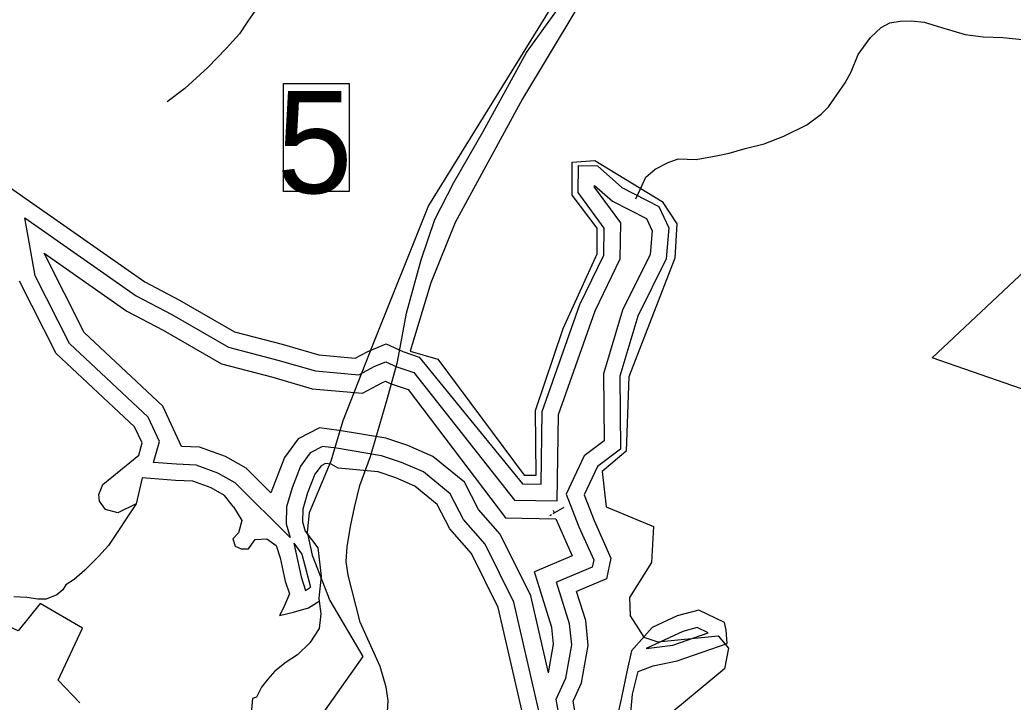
# Model space of a CAD drawing. Extents: x 1268485 to 1426702, y 514839 to 616766.
# Drawn here: x 1382130 to 1386120, y 540290 to 543031 of the extents above; entities that cross this region are included whole.
import ezdxf

# ---------------------------------------------------------------- set-up
doc = ezdxf.new("R2010")
doc.units = 0
for name, color, linetype in [('Old_Level_31', 7, 'Continuous'), ('Old_Level_32', 7, 'Continuous'), ('Old_Level_35', 7, 'Continuous'), ('Old_Level_48', 7, 'Continuous'), ('Old_Level_49', 7, 'Continuous'), ('Old_Level_50', 7, 'Continuous'), ('Old_Level_58', 7, 'Continuous'), ('Old_Level_59', 7, 'Continuous'), ('Old_Level_61', 7, 'Continuous'), ('Old_Level_62', 7, 'Continuous')]:
    doc.layers.add(name, color=color, linetype=linetype)

msp = doc.modelspace()

# ---------------------------------------------------------------- linework, layer by layer
at = {"layer": 'Old_Level_31'}
msp.add_line((1383602.313, 541498.616), (1383602.313, 541498.616), dxfattribs=at)
msp.add_lwpolyline([(1383188.88, 542775.226), (1383452.999, 542775.226), (1383452.999, 542341.084), (1383188.88, 542341.084), (1383188.88, 542775.226)], dxfattribs=at)
at = {"layer": 'Old_Level_32'}
for points in [[(1383603.875, 541501.785), (1383647.159, 541657.46), (1383683.623, 541852.345), (1383741.809, 542066.794), (1383797.668, 542229.324), (1383873.698, 542378.309), (1383990.847, 542582.222), (1384165.407, 542900.51), (1384408.592, 543238.57), (1384476.351, 543346.839), (1384556.808, 543457.072), (1384678.041, 543614.706), (1384719.01, 543661.903), (1384901.208, 543856.127), (1385107.509, 544040.906), (1385299.126, 544190.042), (1385585.752, 544430.079), (1385734.882, 544532.021), (1385852.069, 544597.984), (1385936.298, 544634.629), (1386046.16, 544656.616), (1386116.641, 544673.448), (1386181.002, 544679.956)], [(1383606.816, 540250.378), (1383609.919, 540297.029), (1383602.161, 540349.701), (1383578.111, 540433.224), (1383496.65, 540611.555), (1383449.324, 540800.42), (1383441.566, 540854.596), (1383444.669, 540913.288), (1383458.634, 540996.058), (1383474.15, 541071.303), (1383495.874, 541160.092), (1383539.319, 541277.474), (1383603.875, 541501.785)]]:
    msp.add_lwpolyline(points, dxfattribs=at)
at = {"layer": 'Old_Level_35'}
msp.add_lwpolyline([(1383499.017, 543769.316), (1383092.502, 543092.388), (1383046.468, 543026.054), (1383013.044, 542975.508), (1382959.218, 542916.761), (1382886.014, 542840.327), (1382792.716, 542755.231), (1382722.383, 542701.354)], dxfattribs=at)
at = {"layer": 'Old_Level_48'}
for points in [[(1386012.06, 544711.742), (1385526.037, 544444.19), (1385161.52, 544158.395), (1384815.228, 543836.117), (1384493.238, 543453.03), (1383771.249, 542285.054), (1383547.531, 541726.875), (1383427.682, 541420.651), (1383379.743, 541257.848), (1383291.854, 541050.469), (1383283.865, 540972.945), (1383303.839, 540879.914), (1383375.748, 540697.731), (1383507.582, 540472.908), (1383079.397, 539866.077), (1382953.152, 539672.333), (1382752.667, 539161.552)], [(1384363.691, 543070.78), (1384149.813, 542714.172), (1383879.076, 542216.51), (1383781.122, 541974.353), (1383698.015, 541700.43), (1383809.368, 541668.51), (1384156.082, 541201.982), (1384204.167, 541201.982), (1384201.636, 541462.255), (1384312.99, 541791.28), (1384449.65, 542090.84), (1384449.65, 542193.967), (1384348.42, 542326.559), (1384348.42, 542459.151), (1384439.527, 542466.517), (1384710.318, 542302.005), (1384768.526, 542211.155), (1384760.934, 542073.652), (1384576.189, 541597.302), (1384566.066, 541297.743)], [(1388062.464, 540885.157), (1385795.125, 541673.23), (1386736.214, 542556.932)], [(1382371.931, 540286.961), (1382283.739, 540378.779), (1382381.977, 540586.899), (1382212.102, 540686.363), (1382123.644, 540576.291), (1381586.535, 540821.613), (1381398.096, 540903.443), (1381044.536, 541022.813), (1380973.176, 541056.264), (1380626.7, 541283.838), (1379811.302, 540414.143), (1379649.644, 540620.702), (1379461.962, 540383.078), (1379644.124, 539813.886)], [(1384566.066, 541297.743), (1384469.897, 541216.714), (1384485.082, 541074.3), (1384674.889, 540995.727), (1384667.296, 540850.858), (1384578.719, 540710.899), (1384581.25, 540637.237), (1384636.927, 540551.297), (1384692.603, 540531.654), (1384935.557, 540556.209), (1384976.049, 540507.1), (1384960.864, 540423.616), (1384702.726, 540209.995), (1384598.965, 539898.158), (1384517.981, 539748.378), (1384371.197, 539559.311), (1384409.158, 539441.452), (1384543.289, 539350.602), (1384606.558, 539262.207), (1384674.889, 539053.497), (1384963.394, 538950.369)]]:
    msp.add_lwpolyline(points, dxfattribs=at)
at = {"layer": 'Old_Level_49'}
for points in [[(1386012.06, 544711.742), (1385526.037, 544444.19), (1385161.52, 544158.395), (1384815.228, 543836.117), (1384493.238, 543453.03), (1383771.249, 542285.054), (1383547.531, 541726.875), (1383427.682, 541420.651), (1383379.743, 541257.848), (1383291.854, 541050.469), (1383283.865, 540972.945), (1383303.839, 540879.914), (1383375.748, 540697.731), (1383507.582, 540472.908), (1383079.397, 539866.077), (1382953.152, 539672.333), (1382752.667, 539161.552)], [(1384363.691, 543070.78), (1384149.813, 542714.172), (1383879.076, 542216.51), (1383781.122, 541974.353), (1383698.015, 541700.43), (1383809.368, 541668.51), (1384156.082, 541201.982), (1384204.167, 541201.982), (1384201.636, 541462.255), (1384312.99, 541791.28), (1384449.65, 542090.84), (1384449.65, 542193.967), (1384348.42, 542326.559), (1384348.42, 542459.151), (1384439.527, 542466.517), (1384710.318, 542302.005), (1384768.526, 542211.155), (1384760.934, 542073.652), (1384576.189, 541597.302), (1384566.066, 541297.743)], [(1388062.464, 540885.157), (1385795.125, 541673.23), (1386736.214, 542556.932)], [(1382371.931, 540286.961), (1382283.739, 540378.779), (1382381.977, 540586.899), (1382212.102, 540686.363), (1382123.644, 540576.291), (1381586.535, 540821.613), (1381398.096, 540903.443), (1381044.536, 541022.813), (1380973.176, 541056.264), (1380626.7, 541283.838), (1379811.302, 540414.143), (1379649.644, 540620.702), (1379461.962, 540383.078), (1379644.124, 539813.886)], [(1384566.066, 541297.743), (1384469.897, 541216.714), (1384485.082, 541074.3), (1384674.889, 540995.727), (1384667.296, 540850.858), (1384578.719, 540710.899), (1384581.25, 540637.237), (1384636.927, 540551.297), (1384692.603, 540531.654), (1384935.557, 540556.209), (1384976.049, 540507.1), (1384960.864, 540423.616), (1384702.726, 540209.995), (1384598.965, 539898.158), (1384517.981, 539748.378), (1384371.197, 539559.311), (1384409.158, 539441.452), (1384543.289, 539350.602), (1384606.558, 539262.207), (1384674.889, 539053.497), (1384963.394, 538950.369)]]:
    msp.add_lwpolyline(points, dxfattribs=at)
at = {"layer": 'Old_Level_50'}
msp.add_line((1383602.313, 541498.616), (1383602.313, 541498.616), dxfattribs=at)
at = {"layer": 'Old_Level_58'}
for points in [[(1381004.551, 543804.919), (1381088.989, 543682.937), (1381088.989, 543592.582), (1381115.741, 543539.038), (1381182.621, 543415.219), (1381249.502, 543237.856), (1381353.166, 543080.572), (1381460.254, 542904.917), (1381600.704, 542764.365), (1381714.4, 542630.506), (1381888.289, 542503.341), (1381978.578, 542443.104), (1382102.307, 542349.403), (1382631.797, 541978.785), (1382772.246, 541905.163), (1382992.951, 541777.997), (1383183.56, 541727.8), (1383330.614, 541685.393), (1383477.751, 541672.007), (1383527.911, 541698.778), (1383601.48, 541728.897), (1383668.36, 541698.778), (1383734.117, 541676.406)], [(1381004.551, 543804.919), (1381088.989, 543682.937), (1381088.989, 543592.582), (1381115.741, 543539.038), (1381182.621, 543415.219), (1381249.502, 543237.856), (1381353.166, 543080.572), (1381460.254, 542904.917), (1381600.704, 542764.365), (1381714.4, 542630.506), (1381888.289, 542503.341), (1381978.578, 542443.104), (1382102.307, 542349.403), (1382631.797, 541978.785), (1382772.246, 541905.163), (1382992.951, 541777.997), (1383183.56, 541727.8), (1383330.614, 541685.393), (1383477.751, 541672.007), (1383527.911, 541698.778), (1383601.48, 541728.897), (1383668.36, 541698.778), (1383734.117, 541676.406)], [(1383734.117, 541676.406), (1384148.828, 541167), (1384223.774, 541165.513), (1384228.798, 541457.508), (1384379.819, 541887.758), (1384475.783, 542086.095), (1384477.834, 542194.362), (1384372.847, 542337.591), (1384374.795, 542445.91), (1384449.844, 542444.372), (1384547.756, 542357.019), (1384696.829, 542281.868), (1384736.814, 542195.746), (1384725.844, 542071.177), (1384612.758, 541840.391), (1384540.785, 541598.994), (1384542.835, 541306.794), (1384449.844, 541236.461), (1384396.567, 541123.265), (1384436.695, 541019.524), (1384503.576, 540868.933), (1384486.856, 540785.271), (1384366.471, 540735.074)], [(1383734.117, 541676.406), (1384148.828, 541167), (1384223.774, 541165.513), (1384228.798, 541457.508), (1384379.819, 541887.758), (1384475.783, 542086.095), (1384477.834, 542194.362), (1384372.847, 542337.591), (1384374.795, 542445.91), (1384449.844, 542444.372), (1384547.756, 542357.019), (1384696.829, 542281.868), (1384736.814, 542195.746), (1384725.844, 542071.177), (1384612.758, 541840.391), (1384540.785, 541598.994), (1384542.835, 541306.794), (1384449.844, 541236.461), (1384396.567, 541123.265), (1384436.695, 541019.524), (1384503.576, 540868.933), (1384486.856, 540785.271), (1384366.471, 540735.074)], [(1382988.433, 541074.028), (1382952.203, 541120.559), (1382898.698, 541150.677), (1382825.13, 541177.449), (1382754.906, 541180.796), (1382621.144, 541190.835), (1382611.112, 541143.984), (1382597.736, 541087.094), (1382524.168, 541050.283), (1382474.007, 541063.669), (1382450.599, 541097.134), (1382447.255, 541123.905), (1382463.975, 541164.063), (1382607.768, 541282.528), (1382621.144, 541331.387), (1382591.048, 541396.309), (1382276.71, 541690.798), (1382129.573, 541981.941)], [(1382988.433, 541074.028), (1382952.203, 541120.559), (1382898.698, 541150.677), (1382825.13, 541177.449), (1382754.906, 541180.796), (1382621.144, 541190.835), (1382611.112, 541143.984), (1382597.736, 541087.094), (1382524.168, 541050.283), (1382474.007, 541063.669), (1382450.599, 541097.134), (1382447.255, 541123.905), (1382463.975, 541164.063), (1382607.768, 541282.528), (1382621.144, 541331.387), (1382591.048, 541396.309), (1382276.71, 541690.798), (1382129.573, 541981.941)], [(1383409.102, 541229.797), (1383380.19, 541246.457), (1383358.352, 541249.38), (1383340.102, 541239.896), (1383315.393, 541205.909), (1383285.763, 541130.193), (1383266.386, 541064.935), (1383265.361, 541014.903), (1383276.573, 540976.661), (1383326.734, 540909.731), (1383340.109, 540795.951), (1383330.977, 540707.478), (1383332.59, 540695.907)], [(1383409.102, 541229.797), (1383380.19, 541246.457), (1383358.352, 541249.38), (1383340.102, 541239.896), (1383315.393, 541205.909), (1383285.763, 541130.193), (1383266.386, 541064.935), (1383265.361, 541014.903), (1383276.573, 540976.661), (1383326.734, 540909.731), (1383340.109, 540795.951), (1383330.977, 540707.478), (1383332.59, 540695.907)], [(1383876.493, 539808.371), (1383913.838, 539840.467), (1383958.949, 539845.439), (1384027.642, 539786.281), (1384046.814, 539777.208), (1384067.422, 539779.002), (1384137.755, 539811.81), (1384155.389, 539828.01), (1384185.429, 539909.467), (1384182.764, 540101.447), (1384051.838, 540670.005), (1383944.596, 540887.719), (1383857.324, 540986.155), (1383807.058, 541084.607), (1383716.769, 541158.23), (1383639.857, 541191.695), (1383569.632, 541215.12), (1383409.102, 541229.797)], [(1383876.493, 539808.371), (1383913.838, 539840.467), (1383958.949, 539845.439), (1384027.642, 539786.281), (1384046.814, 539777.208), (1384067.422, 539779.002), (1384137.755, 539811.81), (1384155.389, 539828.01), (1384185.429, 539909.467), (1384182.764, 540101.447), (1384051.838, 540670.005), (1383944.596, 540887.719), (1383857.324, 540986.155), (1383807.058, 541084.607), (1383716.769, 541158.23), (1383639.857, 541191.695), (1383569.632, 541215.12), (1383409.102, 541229.797)], [(1382988.433, 541074.028), (1383022.427, 541020.164), (1383009.051, 540969.968), (1382985.643, 540946.542), (1382995.675, 540916.424), (1383019.083, 540906.384), (1383049.179, 540906.384), (1383075.932, 540943.196), (1383122.748, 540946.542), (1383159.532, 540919.771), (1383176.252, 540869.573), (1383196.316, 540775.872), (1383213.036, 540725.675), (1383189.628, 540668.785), (1383172.908, 540638.667), (1383229.756, 540652.052), (1383289.949, 540668.785), (1383332.59, 540695.907)], [(1382988.433, 541074.028), (1383022.427, 541020.164), (1383009.051, 540969.968), (1382985.643, 540946.542), (1382995.675, 540916.424), (1383019.083, 540906.384), (1383049.179, 540906.384), (1383075.932, 540943.196), (1383122.748, 540946.542), (1383159.532, 540919.771), (1383176.252, 540869.573), (1383196.316, 540775.872), (1383213.036, 540725.675), (1383189.628, 540668.785), (1383172.908, 540638.667), (1383229.756, 540652.052), (1383289.949, 540668.785), (1383332.59, 540695.907)], [(1384356.503, 539937.621), (1384369.815, 540192.946), (1384353.095, 540293.34), (1384386.535, 540366.963), (1384413.287, 540517.554), (1384403.255, 540617.947), (1384366.471, 540735.074)], [(1384356.503, 539937.621), (1384369.815, 540192.946), (1384353.095, 540293.34), (1384386.535, 540366.963), (1384413.287, 540517.554), (1384403.255, 540617.947), (1384366.471, 540735.074)], [(1384349.751, 539808.102), (1384430.007, 539833.535), (1384510.264, 539967.394), (1384577.144, 540174.875), (1384590.52, 540322.12), (1384613.928, 540412.474), (1384674.121, 540435.9), (1384770.613, 540455.48), (1384971.255, 540525.756), (1384967.911, 540579.299), (1384961.223, 540609.418), (1384857.558, 540659.615), (1384770.613, 540636.19), (1384670.293, 540589.339), (1384586.692, 540495.638), (1384569.972, 540418.669), (1384546.564, 540308.236), (1384516.468, 540171.031), (1384469.651, 540067.29), (1384456.275, 539980.281), (1384412.803, 539920.045), (1384369.331, 539879.887), (1384355.955, 539906.659), (1384356.503, 539937.621)], [(1384349.751, 539808.102), (1384430.007, 539833.535), (1384510.264, 539967.394), (1384577.144, 540174.875), (1384590.52, 540322.12), (1384613.928, 540412.474), (1384674.121, 540435.9), (1384770.613, 540455.48), (1384971.255, 540525.756), (1384967.911, 540579.299), (1384961.223, 540609.418), (1384857.558, 540659.615), (1384770.613, 540636.19), (1384670.293, 540589.339), (1384586.692, 540495.638), (1384569.972, 540418.669), (1384546.564, 540308.236), (1384516.468, 540171.031), (1384469.651, 540067.29), (1384456.275, 539980.281), (1384412.803, 539920.045), (1384369.331, 539879.887), (1384355.955, 539906.659), (1384356.503, 539937.621)]]:
    msp.add_lwpolyline(points, dxfattribs=at)
at = {"layer": 'Old_Level_59'}
for p, q in [((1384259.366, 541040.292), (1384265.697, 541043.959)), ((1384271.958, 541047.584), (1384316.76, 541073.528))]:
    msp.add_line(p, q, dxfattribs=at)
at = {"layer": 'Old_Level_61'}
msp.add_line((1384272.667, 541061.619), (1384276.955, 541050.536), dxfattribs=at)
for points in [[(1383712.983, 541614.286), (1384117.134, 541101.999), (1384288.249, 541098.605), (1384294.223, 541445.779), (1384440.502, 541862.522), (1384541.115, 542070.467), (1384543.858, 542215.279), (1384438.851, 542358.536), (1384438.988, 542366.123), (1384510.513, 542302.312), (1384646.921, 542233.544), (1384669.912, 542184.026), (1384661.551, 542089.09), (1384551.435, 541864.365), (1384475.101, 541608.341), (1384476.989, 541339.263), (1384397.362, 541279.039), (1384325.235, 541125.791), (1384376.076, 540994.356), (1384435.147, 540861.351), (1384429.358, 540832.389), (1384285.916, 540772.577)], [(1382151.035, 542235.202), (1382597.612, 541922.62), (1382740.622, 541847.655), (1382967.777, 541716.773), (1383166.112, 541664.541), (1383318.441, 541620.613), (1383491.342, 541604.883), (1383555.861, 541639.319), (1383600.246, 541657.489), (1383644.267, 541637.666), (1383712.983, 541614.286)], [(1382667.754, 541253.138), (1382690.769, 541337.209), (1382645.217, 541435.475), (1382330.039, 541730.75), (1382192.478, 542002.945), (1382151.035, 542235.202)], [(1382227.572, 542093.527), (1382560.009, 541860.838), (1382705.836, 541784.396), (1382940.085, 541649.427), (1383146.919, 541594.957), (1383305.051, 541549.355), (1383506.292, 541531.046), (1383586.607, 541573.913), (1383598.888, 541578.941), (1383617.764, 541570.441), (1383689.734, 541545.955)], [(1382779.427, 541317.578), (1382704.802, 541478.558), (1382388.701, 541774.698), (1382227.572, 542093.527)], [(1383689.734, 541545.955), (1384081.596, 541030.511), (1384282.814, 541026.521)], [(1383411.303, 541381.318), (1383333.458, 541391.734), (1383247.744, 541347.19), (1383193.527, 541272.614), (1383138.153, 541131.111)], [(1384253.742, 540407.267), (1384182.526, 540716.531), (1384060.01, 540965.251), (1383972.071, 541064.44), (1383916.602, 541173.082), (1383789.144, 541277.013), (1383689.243, 541320.48), (1383600.597, 541350.05), (1383413.505, 541380.988)], [(1383138.153, 541131.111), (1383039.905, 541229.317), (1382956.441, 541276.299), (1382852.589, 541314.092), (1382779.427, 541317.578)], [(1383401.729, 541309.777), (1383346.497, 541317.168), (1383296.123, 541290.988), (1383257.362, 541237.673), (1383223.65, 541151.526), (1383200.964, 541075.129), (1383199.55, 541006.141), (1383215.498, 540951.747)], [(1384174.68, 539756.63), (1384211.464, 539790.42), (1384251.209, 539898.195), (1384248.277, 540109.353), (1384114.07, 540692.16), (1383999.555, 540924.639), (1383911.965, 541023.434), (1383859.222, 541126.738), (1383751.233, 541214.793), (1383663.374, 541253.021), (1383583.181, 541279.771), (1383401.729, 541309.777)], [(1383215.498, 540951.747), (1382995.877, 541171.272), (1382926.195, 541210.497), (1382838.206, 541242.517), (1382758.924, 541246.295), (1382667.754, 541253.138)], [(1384282.814, 541026.521), (1384349.154, 540877.148), (1384197.306, 540813.831)], [(1383230.767, 540928.366), (1383259.718, 540793.162), (1383277.815, 540738.833), (1383297.374, 540751.273)], [(1383230.767, 540928.366), (1383263.629, 540884.519), (1383297.374, 540751.273)], [(1384253.742, 540407.267), (1384274.276, 540522.854), (1384267.55, 540590.163), (1384197.306, 540813.831)], [(1384290.737, 539836.791), (1384303.915, 540189.22), (1384285.086, 540302.277), (1384323.374, 540386.576), (1384347.092, 540520.078), (1384338.634, 540604.717), (1384285.916, 540772.577)], [(1384646.226, 540505.68), (1384753.162, 540518.893), (1384895.009, 540568.576), (1384850.992, 540589.89), (1384793.201, 540574.319), (1384646.226, 540505.68)]]:
    msp.add_lwpolyline(points, dxfattribs=at)
at = {"layer": 'Old_Level_62'}
for points in [[(1384604.966, 542311.55), (1384630.085, 542367.682), (1384644.848, 542399.414), (1384681.45, 542430.685), (1384734.046, 542457.495), (1384774.339, 542472.259), (1384846.415, 542470.823), (1384926.795, 542484.819), (1384978.981, 542496.045), (1385043.367, 542514.449), (1385119.749, 542533.467), (1385198.387, 542563.866), (1385291.48, 542609.593), (1385348.485, 542652.756), (1385378.935, 542681.669), (1385445.064, 542778.812), (1385469.978, 542821.822), (1385497.455, 542891.847), (1385546.873, 542960.59), (1385589.728, 542999.909), (1385624.177, 543018.928), (1385666.315, 543026.309), (1385710.402, 543027.027), (1385762.28, 543021.901), (1385827.794, 543002.523), (1385927.347, 542972.637), (1385999.115, 542962.948), (1386079.085, 542959.719), (1386169.001, 542951.363)], [(1382597.736, 541087.094), (1382486.983, 540918.989), (1382446.075, 540875.467), (1382390.916, 540820.769), (1382348.06, 540782.271), (1382315.662, 540760.741), (1382303.256, 540740.491), (1382278.753, 540721.268), (1382236.512, 540704.095), (1382202.371, 540703.121), (1382158.489, 540709.785), (1382106.611, 540712.451)], [(1383332.59, 540695.907), (1383339.692, 540644.937), (1383332.515, 540585.216), (1383295.298, 540527.699), (1383246.188, 540479.46), (1383199.641, 540450.035), (1383154.838, 540414.818), (1383126.13, 540381.753), (1383101.524, 540350.226), (1383080.609, 540310.446), (1383064.512, 540305.012)], [(1383064.512, 540305.012), (1383059.283, 540245.24)]]:
    msp.add_lwpolyline(points, dxfattribs=at)

# ---------------------------------------------------------------- texts
at = {"layer": 'Old_Level_31'}
msp.add_text('5', height=410.104, dxfattribs=at).set_placement((1383161.968, 542334.898))

doc.saveas('drawing.dxf')
